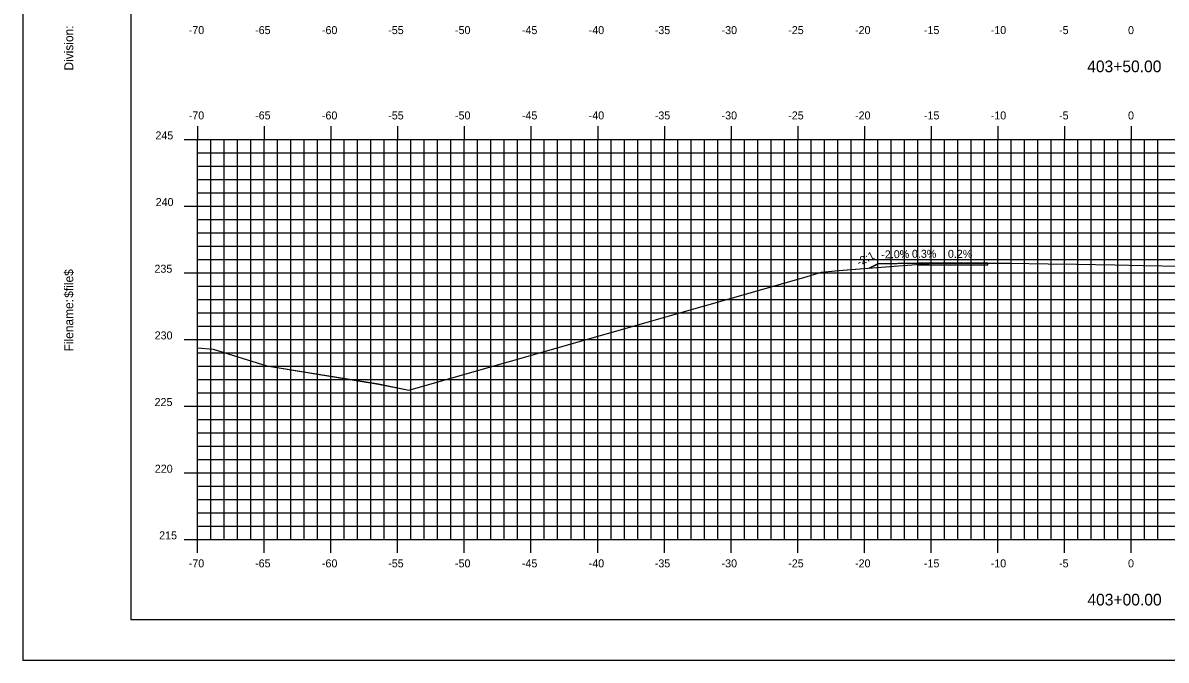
# Model space of a CAD drawing. Extents: x 1168600 to 1177589, y 610178 to 611246.
# Drawn here: x 1170888.9 to 1170974.6, y 610900.5 to 610948.3 of the extents above; entities that cross this region are included whole.
import ezdxf

# ---------------------------------------------------------------- set-up
doc = ezdxf.new("R2010")
doc.units = 0
for name, color, linetype in [('_Construction', 7, 'Continuous'), ('_Station Equation', 7, 'Continuous'), ('ANNOTATION', 7, 'Continuous'), ('D_Roadway_Edge_TW', 7, 'Continuous'), ('D_Slope_Direction', 7, 'Continuous'), ('D_Text_Standard', 7, 'Continuous'), ('H_V ANNOTATION', 7, 'Continuous'), ('MAJOR', 7, 'Continuous'), ('MATCH LINES', 7, 'Continuous'), ('MINOR', 7, 'Continuous')]:
    doc.layers.add(name, color=color, linetype=linetype)

msp = doc.modelspace()

# ---------------------------------------------------------------- linework, layer by layer
at = {"layer": '_Construction'}
for points in [[(1170888.926, 610900.537), (1171058.926, 610900.537), (1171058.926, 611010.537), (1170888.926, 611010.537)], [(1170897.019, 610903.596), (1171057.019, 610903.596), (1171057.019, 611008.596), (1170897.019, 611008.596)]]:
    msp.add_lwpolyline(points, close=True, dxfattribs=at)
at = {"layer": '_Station Equation'}
for points in [[(1170902.019, 610923.966), (1170903.194, 610923.862), (1170907.225, 610922.609), (1170915.579, 610921.25), (1170917.854, 610920.781), (1170947.472, 610929.228), (1170948.808, 610929.651), (1170949.819, 610929.728), (1170950.41, 610929.777), (1170952.615, 610929.953), (1170957.205, 610930.317), (1170960.542, 610930.311), (1170962.92, 610930.306), (1170965.787, 610930.263), (1170967.92, 610930.233), (1170970.786, 610930.186), (1170972.92, 610930.151), (1170975.785, 610930.094)], [(1170902.019, 610923.966), (1170903.194, 610923.862), (1170907.225, 610922.61), (1170915.578, 610921.251), (1170917.854, 610920.781), (1170947.472, 610929.228), (1170948.808, 610929.651), (1170949.82, 610929.728), (1170950.411, 610929.777), (1170952.616, 610929.953), (1170957.205, 610930.317), (1170960.542, 610930.311), (1170962.92, 610930.306), (1170965.787, 610930.263), (1170967.92, 610930.233), (1170970.786, 610930.186), (1170972.92, 610930.151), (1170975.786, 610930.094)]]:
    msp.add_lwpolyline(points, dxfattribs=at)
at = {"layer": 'D_Roadway_Edge_TW'}
msp.add_lwpolyline([(1170961.278, 610930.31), (1170957.204, 610930.317), (1170956.018, 610930.32), (1170956.018, 610930.195), (1170961.278, 610930.185), (1170961.278, 610930.31)], dxfattribs=at)
msp.add_lwpolyline([(1170961.278, 610930.31), (1170957.204, 610930.317), (1170956.018, 610930.32), (1170956.018, 610930.195), (1170961.278, 610930.185), (1170961.278, 610930.31)], dxfattribs=at)
at = {"layer": 'D_Slope_Direction'}
for points in [[(1170953.019, 610930.26), (1170952.367, 610929.934)], [(1170953.019, 610930.26), (1170952.367, 610929.934)], [(1170953.019, 610930.26), (1170952.367, 610929.934)], [(1170953.019, 610930.26), (1170952.367, 610929.934)], [(1170953.019, 610930.26), (1170952.367, 610929.934)], [(1170953.019, 610930.26), (1170952.367, 610929.934)], [(1170953.019, 610930.26), (1170952.367, 610929.934)], [(1170956.018, 610930.32), (1170953.019, 610930.26)], [(1170956.018, 610930.32), (1170953.019, 610930.26)]]:
    msp.add_lwpolyline(points, dxfattribs=at)
at = {"layer": 'D_Text_Standard'}
msp.add_lwpolyline([(1170952.367, 610929.934), (1170953.002, 610930.251), (1170953.019, 610930.26), (1170955.945, 610930.318), (1170956.018, 610930.32), (1170957.177, 610930.317), (1170957.204, 610930.317), (1170957.3, 610930.317), (1170961.278, 610930.31)], dxfattribs=at)
at = {"layer": 'MAJOR'}
for p, q in [((1170902.019, 610940.598), (1170902.019, 610939.596)), ((1170907.019, 610940.598), (1170907.019, 610939.596)), ((1170912.019, 610940.598), (1170912.019, 610939.596)), ((1170917.019, 610940.598), (1170917.019, 610939.596)), ((1170922.019, 610940.598), (1170922.019, 610939.596)), ((1170927.019, 610940.598), (1170927.019, 610939.596)), ((1170932.019, 610940.598), (1170932.019, 610939.596)), ((1170937.019, 610940.598), (1170937.019, 610939.596)), ((1170942.019, 610940.598), (1170942.019, 610939.596)), ((1170947.019, 610940.598), (1170947.019, 610939.596)), ((1170952.019, 610940.598), (1170952.019, 610939.596)), ((1170957.019, 610940.598), (1170957.019, 610939.596)), ((1170962.019, 610940.598), (1170962.019, 610939.596)), ((1170967.019, 610940.598), (1170967.019, 610939.596)), ((1170972.019, 610940.598), (1170972.019, 610939.596)), ((1170901.017, 610939.596), (1170902.019, 610939.596)), ((1170902.019, 610939.596), (1171042.019, 610939.596)), ((1170902.019, 610909.596), (1170902.019, 610939.596)), ((1170902.019, 610909.596), (1170902.019, 610939.596)), ((1170902.019, 610939.596), (1171042.019, 610939.596)), ((1170907.019, 610909.596), (1170907.019, 610939.596)), ((1170912.019, 610909.596), (1170912.019, 610939.596)), ((1170917.019, 610909.596), (1170917.019, 610939.596)), ((1170922.019, 610909.596), (1170922.019, 610939.596)), ((1170927.019, 610909.596), (1170927.019, 610939.596)), ((1170932.019, 610909.596), (1170932.019, 610939.596)), ((1170937.019, 610909.596), (1170937.019, 610939.596)), ((1170942.019, 610909.596), (1170942.019, 610939.596)), ((1170947.019, 610909.596), (1170947.019, 610939.596)), ((1170952.019, 610909.596), (1170952.019, 610939.596)), ((1170957.019, 610909.596), (1170957.019, 610939.596)), ((1170962.019, 610909.596), (1170962.019, 610939.596)), ((1170967.019, 610909.596), (1170967.019, 610939.596)), ((1170972.019, 610909.596), (1170972.019, 610939.596)), ((1170901.017, 610934.596), (1170902.019, 610934.596)), ((1170902.019, 610934.596), (1171042.019, 610934.596)), ((1170901.017, 610929.596), (1170902.019, 610929.596)), ((1170902.019, 610929.596), (1171042.019, 610929.596)), ((1170901.017, 610924.596), (1170902.019, 610924.596)), ((1170902.019, 610924.596), (1171042.019, 610924.596)), ((1170901.017, 610919.596), (1170902.019, 610919.596)), ((1170902.019, 610919.596), (1171042.019, 610919.596)), ((1170901.017, 610914.596), (1170902.019, 610914.596)), ((1170902.019, 610914.596), (1171042.019, 610914.596)), ((1170901.017, 610909.596), (1170902.019, 610909.596)), ((1170902.019, 610909.596), (1171042.019, 610909.596)), ((1170902.019, 610909.596), (1171042.019, 610909.596)), ((1170902.019, 610908.594), (1170902.019, 610909.596)), ((1170907.019, 610908.594), (1170907.019, 610909.596)), ((1170912.019, 610908.594), (1170912.019, 610909.596)), ((1170917.019, 610908.594), (1170917.019, 610909.596)), ((1170922.019, 610908.594), (1170922.019, 610909.596)), ((1170927.019, 610908.594), (1170927.019, 610909.596)), ((1170932.019, 610908.594), (1170932.019, 610909.596)), ((1170937.019, 610908.594), (1170937.019, 610909.596)), ((1170942.019, 610908.594), (1170942.019, 610909.596)), ((1170947.019, 610908.594), (1170947.019, 610909.596)), ((1170952.019, 610908.594), (1170952.019, 610909.596)), ((1170957.019, 610908.594), (1170957.019, 610909.596)), ((1170962.019, 610908.594), (1170962.019, 610909.596)), ((1170967.019, 610908.594), (1170967.019, 610909.596)), ((1170972.019, 610908.594), (1170972.019, 610909.596))]:
    msp.add_line(p, q, dxfattribs=at)
at = {"layer": 'MATCH LINES'}
msp.add_lwpolyline([(1170956.018, 610930.32), (1170956.018, 610930.195)], dxfattribs=at)
msp.add_lwpolyline([(1170956.018, 610930.32), (1170956.018, 610930.195)], dxfattribs=at)
at = {"layer": 'MINOR'}
for p, q in [((1170903.019, 610909.596), (1170903.019, 610939.596)), ((1170904.019, 610909.596), (1170904.019, 610939.596)), ((1170905.019, 610909.596), (1170905.019, 610939.596)), ((1170906.019, 610909.596), (1170906.019, 610939.596)), ((1170908.019, 610909.596), (1170908.019, 610939.596)), ((1170909.019, 610909.596), (1170909.019, 610939.596)), ((1170910.019, 610909.596), (1170910.019, 610939.596)), ((1170911.019, 610909.596), (1170911.019, 610939.596)), ((1170913.019, 610909.596), (1170913.019, 610939.596)), ((1170914.019, 610909.596), (1170914.019, 610939.596)), ((1170915.019, 610909.596), (1170915.019, 610939.596)), ((1170916.019, 610909.596), (1170916.019, 610939.596)), ((1170918.019, 610909.596), (1170918.019, 610939.596)), ((1170919.019, 610909.596), (1170919.019, 610939.596)), ((1170920.019, 610909.596), (1170920.019, 610939.596)), ((1170921.019, 610909.596), (1170921.019, 610939.596)), ((1170923.019, 610909.596), (1170923.019, 610939.596)), ((1170924.019, 610909.596), (1170924.019, 610939.596)), ((1170925.019, 610909.596), (1170925.019, 610939.596)), ((1170926.019, 610909.596), (1170926.019, 610939.596)), ((1170928.019, 610909.596), (1170928.019, 610939.596)), ((1170929.019, 610909.596), (1170929.019, 610939.596)), ((1170930.019, 610909.596), (1170930.019, 610939.596)), ((1170931.019, 610909.596), (1170931.019, 610939.596)), ((1170933.019, 610909.596), (1170933.019, 610939.596)), ((1170934.019, 610909.596), (1170934.019, 610939.596)), ((1170935.019, 610909.596), (1170935.019, 610939.596)), ((1170936.019, 610909.596), (1170936.019, 610939.596)), ((1170938.019, 610909.596), (1170938.019, 610939.596)), ((1170939.019, 610909.596), (1170939.019, 610939.596)), ((1170940.019, 610909.596), (1170940.019, 610939.596)), ((1170941.019, 610909.596), (1170941.019, 610939.596)), ((1170943.019, 610909.596), (1170943.019, 610939.596)), ((1170944.019, 610909.596), (1170944.019, 610939.596)), ((1170945.019, 610909.596), (1170945.019, 610939.596)), ((1170946.019, 610909.596), (1170946.019, 610939.596)), ((1170948.019, 610909.596), (1170948.019, 610939.596)), ((1170949.019, 610909.596), (1170949.019, 610939.596)), ((1170950.019, 610909.596), (1170950.019, 610939.596)), ((1170951.019, 610909.596), (1170951.019, 610939.596)), ((1170953.019, 610909.596), (1170953.019, 610939.596)), ((1170954.019, 610909.596), (1170954.019, 610939.596)), ((1170955.019, 610909.596), (1170955.019, 610939.596)), ((1170956.019, 610909.596), (1170956.019, 610939.596)), ((1170958.019, 610909.596), (1170958.019, 610939.596)), ((1170959.019, 610909.596), (1170959.019, 610939.596)), ((1170960.019, 610909.596), (1170960.019, 610939.596)), ((1170961.019, 610909.596), (1170961.019, 610939.596)), ((1170963.019, 610909.596), (1170963.019, 610939.596)), ((1170964.019, 610909.596), (1170964.019, 610939.596)), ((1170965.019, 610909.596), (1170965.019, 610939.596)), ((1170966.019, 610909.596), (1170966.019, 610939.596)), ((1170968.019, 610909.596), (1170968.019, 610939.596)), ((1170969.019, 610909.596), (1170969.019, 610939.596)), ((1170970.019, 610909.596), (1170970.019, 610939.596)), ((1170971.019, 610909.596), (1170971.019, 610939.596)), ((1170973.019, 610909.596), (1170973.019, 610939.596)), ((1170974.019, 610909.596), (1170974.019, 610939.596)), ((1170902.019, 610938.596), (1171042.019, 610938.596)), ((1170902.019, 610938.596), (1170903.021, 610938.596)), ((1170902.019, 610937.596), (1171042.019, 610937.596)), ((1170902.019, 610937.596), (1170903.021, 610937.596)), ((1170902.019, 610936.596), (1171042.019, 610936.596)), ((1170902.019, 610936.596), (1170903.021, 610936.596)), ((1170902.019, 610935.596), (1171042.019, 610935.596)), ((1170902.019, 610935.596), (1170903.021, 610935.596)), ((1170902.019, 610933.596), (1171042.019, 610933.596)), ((1170902.019, 610933.596), (1170903.021, 610933.596)), ((1170902.019, 610932.596), (1171042.019, 610932.596)), ((1170902.019, 610932.596), (1170903.021, 610932.596)), ((1170902.019, 610931.596), (1171042.019, 610931.596)), ((1170902.019, 610931.596), (1170903.021, 610931.596)), ((1170902.019, 610930.596), (1171042.019, 610930.596)), ((1170902.019, 610930.596), (1170903.021, 610930.596)), ((1170902.019, 610928.596), (1171042.019, 610928.596)), ((1170902.019, 610928.596), (1170903.021, 610928.596)), ((1170902.019, 610927.596), (1171042.019, 610927.596)), ((1170902.019, 610927.596), (1170903.021, 610927.596)), ((1170902.019, 610926.596), (1171042.019, 610926.596)), ((1170902.019, 610926.596), (1170903.021, 610926.596)), ((1170902.019, 610925.596), (1171042.019, 610925.596)), ((1170902.019, 610925.596), (1170903.021, 610925.596)), ((1170902.019, 610923.596), (1171042.019, 610923.596)), ((1170902.019, 610923.596), (1170903.021, 610923.596)), ((1170902.019, 610922.596), (1171042.019, 610922.596)), ((1170902.019, 610922.596), (1170903.021, 610922.596)), ((1170902.019, 610921.596), (1171042.019, 610921.596)), ((1170902.019, 610921.596), (1170903.021, 610921.596)), ((1170902.019, 610920.596), (1171042.019, 610920.596)), ((1170902.019, 610920.596), (1170903.021, 610920.596)), ((1170902.019, 610918.596), (1171042.019, 610918.596)), ((1170902.019, 610918.596), (1170903.021, 610918.596)), ((1170902.019, 610917.596), (1171042.019, 610917.596)), ((1170902.019, 610917.596), (1170903.021, 610917.596)), ((1170902.019, 610916.596), (1171042.019, 610916.596)), ((1170902.019, 610916.596), (1170903.021, 610916.596)), ((1170902.019, 610915.596), (1171042.019, 610915.596)), ((1170902.019, 610915.596), (1170903.021, 610915.596)), ((1170902.019, 610913.596), (1171042.019, 610913.596)), ((1170902.019, 610913.596), (1170903.021, 610913.596)), ((1170902.019, 610912.596), (1171042.019, 610912.596)), ((1170902.019, 610912.596), (1170903.021, 610912.596)), ((1170902.019, 610911.596), (1171042.019, 610911.596)), ((1170902.019, 610911.596), (1170903.021, 610911.596)), ((1170902.019, 610910.596), (1171042.019, 610910.596)), ((1170902.019, 610910.596), (1170903.021, 610910.596))]:
    msp.add_line(p, q, dxfattribs=at)

# ---------------------------------------------------------------- texts
at = {"layer": '_Construction'}
for s, p in [('Division:', (1170892.704, 610944.762)), ('$file$', (1170892.704, 610927.722)), ('Filename:', (1170892.704, 610923.695))]:
    msp.add_text(s, height=0.6696, rotation=90, dxfattribs=at).set_placement(p)
at = {"layer": 'ANNOTATION'}
for s, rotation, p in [('-2.0%', 1.14715, (1170953.285, 610930.665)), ('0.3%', 359.8562, (1170955.578, 610930.721)), ('0.2%', 359.90259, (1170958.274, 610930.715)), ('-2:1', 26.56639, (1170951.614, 610930.075))]:
    msp.add_text(s, height=0.6, rotation=rotation, dxfattribs=at).set_placement(p)
at = {"layer": 'H_V ANNOTATION'}
for s, height, p in [('-70', 0.6, (1170901.361, 610947.496)), ('-65', 0.6, (1170906.337, 610947.496)), ('-60', 0.6, (1170911.345, 610947.496)), ('-55', 0.6, (1170916.315, 610947.496)), ('-50', 0.6, (1170921.323, 610947.496)), ('-45', 0.6, (1170926.337, 610947.496)), ('-40', 0.6, (1170931.345, 610947.496)), ('-35', 0.6, (1170936.299, 610947.496)), ('-30', 0.6, (1170941.307, 610947.496)), ('-25', 0.6, (1170946.304, 610947.496)), ('-20', 0.6, (1170951.312, 610947.496)), ('-15', 0.6, (1170956.476, 610947.496)), ('-10', 0.6, (1170961.484, 610947.496)), ('-5', 0.6, (1170966.609, 610947.496)), ('0', 0.6, (1170971.778, 610947.496)), ('403+50.00', 0.875, (1170968.718, 610944.639)), ('-70', 0.6, (1170901.361, 610941.096)), ('-65', 0.6, (1170906.337, 610941.096)), ('-60', 0.6, (1170911.345, 610941.096)), ('-55', 0.6, (1170916.315, 610941.096)), ('-50', 0.6, (1170921.323, 610941.096)), ('-45', 0.6, (1170926.337, 610941.096)), ('-40', 0.6, (1170931.345, 610941.096)), ('-35', 0.6, (1170936.299, 610941.096)), ('-30', 0.6, (1170941.307, 610941.096)), ('-25', 0.6, (1170946.304, 610941.096)), ('-20', 0.6, (1170951.312, 610941.096)), ('-15', 0.6, (1170956.476, 610941.096)), ('-10', 0.6, (1170961.484, 610941.096)), ('-5', 0.6, (1170966.609, 610941.096)), ('0', 0.6, (1170971.778, 610941.096)), ('245', 0.6, (1170898.865, 610939.596)), ('240', 0.6, (1170898.881, 610934.596)), ('235', 0.6, (1170898.79, 610929.596)), ('230', 0.6, (1170898.806, 610924.596)), ('225', 0.6, (1170898.801, 610919.596)), ('220', 0.6, (1170898.817, 610914.596)), ('215', 0.6, (1170899.143, 610909.596)), ('-70', 0.6, (1170901.361, 610907.496)), ('-65', 0.6, (1170906.337, 610907.496)), ('-60', 0.6, (1170911.345, 610907.496)), ('-55', 0.6, (1170916.315, 610907.496)), ('-50', 0.6, (1170921.323, 610907.496)), ('-45', 0.6, (1170926.337, 610907.496)), ('-40', 0.6, (1170931.345, 610907.496)), ('-35', 0.6, (1170936.299, 610907.496)), ('-30', 0.6, (1170941.307, 610907.496)), ('-25', 0.6, (1170946.304, 610907.496)), ('-20', 0.6, (1170951.312, 610907.496)), ('-15', 0.6, (1170956.476, 610907.496)), ('-10', 0.6, (1170961.484, 610907.496)), ('-5', 0.6, (1170966.609, 610907.496)), ('0', 0.6, (1170971.778, 610907.496)), ('403+00.00', 0.875, (1170968.734, 610904.639))]:
    msp.add_text(s, height=height, dxfattribs=at).set_placement(p)

doc.saveas('drawing.dxf')
